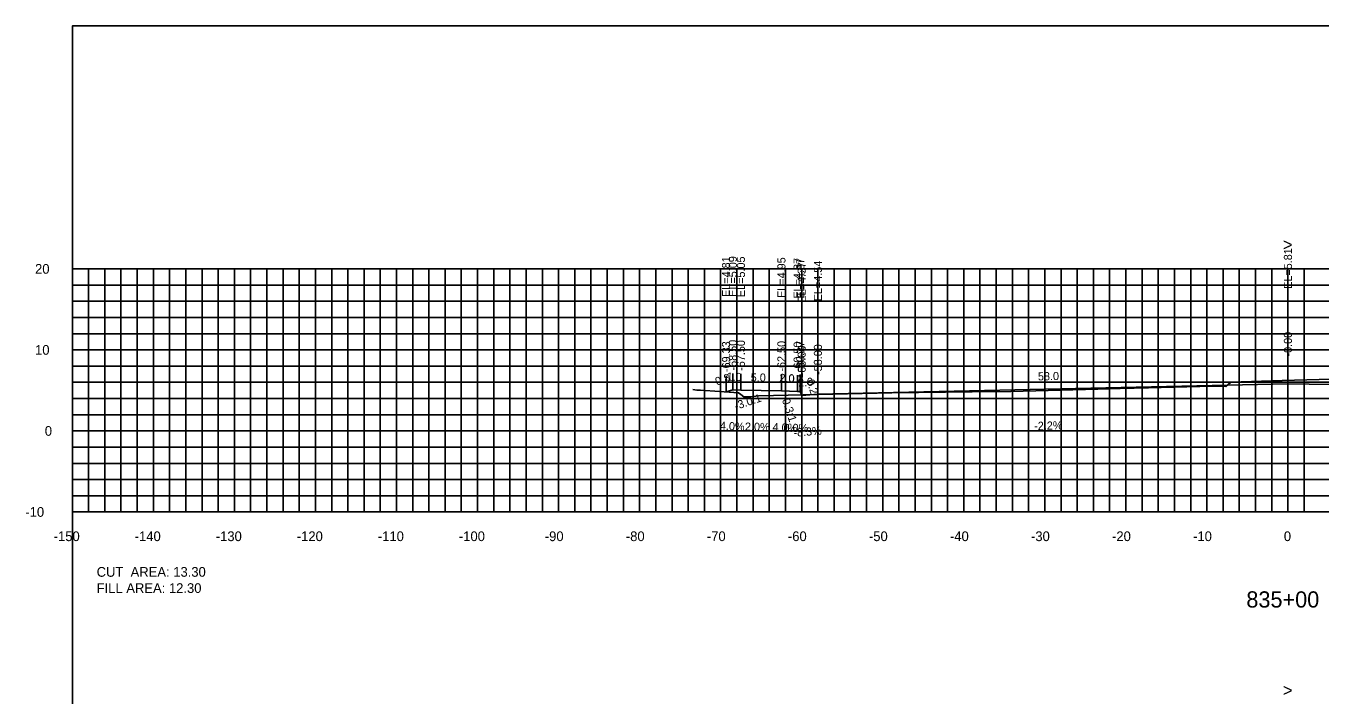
# Model space of a CAD drawing. Extents: x 1797419 to 1809236, y 248759 to 251512.
# Drawn here: x 1808255.3 to 1808415, y 250524.7 to 250607.3 of the extents above; entities that cross this region are included whole.
import ezdxf

# ---------------------------------------------------------------- set-up
doc = ezdxf.new("R2010")
doc.units = 0
for name, color, linetype in [('1', 7, 'Continuous'), ('10', 7, 'Continuous'), ('3', 7, 'Continuous'), ('31', 7, 'Continuous'), ('4', 7, 'Continuous'), ('60', 7, 'Continuous'), ('ANNO-TXT', 7, 'Continuous'), ('CL-CNST', 7, 'Continuous'), ('Level 62', 7, 'Continuous'), ('M-ROADS', 7, 'Continuous')]:
    doc.layers.add(name, color=color, linetype=linetype)

msp = doc.modelspace()

# ---------------------------------------------------------------- linework, layer by layer
for p, q in [((1808411, 250563.07), (1808411, 250565.07)), ((1808341.67, 250562.07), (1808341.67, 250564.07)), ((1808342.5, 250562.35), (1808342.5, 250564.35)), ((1808343.5, 250562.31), (1808343.5, 250564.31)), ((1808348.5, 250562.21), (1808348.5, 250564.21)), ((1808350.5, 250562.13), (1808350.5, 250564.13)), ((1808350.83, 250562.13), (1808350.83, 250564.13)), ((1808351, 250561.63), (1808351, 250563.63)), ((1808353, 250561.79), (1808353, 250563.79))]:
    msp.add_line(p, q)
msp.add_lwpolyline([(1808261, 250417.26), (1808561, 250417.26), (1808561, 250607.26), (1808261, 250607.26)], close=True)
at = {"layer": '60'}
for p, q in [((1808260.94, 250577.26), (1808261, 250577.26)), ((1808261, 250547.26), (1808261, 250577.26)), ((1808260.94, 250567.26), (1808261, 250567.26)), ((1808260.94, 250557.26), (1808261, 250557.26)), ((1808260.94, 250547.26), (1808261, 250547.26)), ((1808261, 250547.26), (1808561, 250547.26)), ((1808261, 250547.2), (1808261, 250547.26)), ((1808271, 250547.2), (1808271, 250547.26)), ((1808281, 250547.2), (1808281, 250547.26)), ((1808291, 250547.2), (1808291, 250547.26)), ((1808301, 250547.2), (1808301, 250547.26)), ((1808311, 250547.2), (1808311, 250547.26)), ((1808321, 250547.2), (1808321, 250547.26)), ((1808331, 250547.2), (1808331, 250547.26)), ((1808341, 250547.2), (1808341, 250547.26)), ((1808351, 250547.2), (1808351, 250547.26)), ((1808361, 250547.2), (1808361, 250547.26)), ((1808371, 250547.2), (1808371, 250547.26)), ((1808381, 250547.2), (1808381, 250547.26)), ((1808391, 250547.2), (1808391, 250547.26)), ((1808401, 250547.2), (1808401, 250547.26)), ((1808411, 250547.2), (1808411, 250547.26))]:
    msp.add_line(p, q, dxfattribs=at)
at = {"layer": 'CL-CNST'}
msp.add_lwpolyline([(1808341.67, 250562.07), (1808342.5, 250562.35), (1808343.5, 250562.31), (1808348.5, 250562.21), (1808350.5, 250562.13), (1808350.83, 250562.13), (1808351, 250561.63), (1808353, 250561.79), (1808411, 250563.07), (1808469, 250562.18), (1808471, 250562.01), (1808471.17, 250562.51), (1808471.5, 250562.51), (1808473.5, 250562.59), (1808478.5, 250562.69), (1808479.5, 250562.73), (1808479.51, 250562.74)], dxfattribs=at)
at = {"layer": 'Level 62'}
for p, q in [((1808261, 250577.26), (1808561, 250577.26)), ((1808261, 250547.26), (1808261, 250577.26)), ((1808263, 250547.26), (1808263, 250577.26)), ((1808265, 250547.26), (1808265, 250577.26)), ((1808267, 250547.26), (1808267, 250577.26)), ((1808269, 250547.26), (1808269, 250577.26)), ((1808271, 250547.26), (1808271, 250577.26)), ((1808273, 250547.26), (1808273, 250577.26)), ((1808275, 250547.26), (1808275, 250577.26)), ((1808277, 250547.26), (1808277, 250577.26)), ((1808279, 250547.26), (1808279, 250577.26)), ((1808281, 250547.26), (1808281, 250577.26)), ((1808283, 250547.26), (1808283, 250577.26)), ((1808285, 250547.26), (1808285, 250577.26)), ((1808287, 250547.26), (1808287, 250577.26)), ((1808289, 250547.26), (1808289, 250577.26)), ((1808291, 250547.26), (1808291, 250577.26)), ((1808293, 250547.26), (1808293, 250577.26)), ((1808295, 250547.26), (1808295, 250577.26)), ((1808297, 250547.26), (1808297, 250577.26)), ((1808299, 250547.26), (1808299, 250577.26)), ((1808301, 250547.26), (1808301, 250577.26)), ((1808303, 250547.26), (1808303, 250577.26)), ((1808305, 250547.26), (1808305, 250577.26)), ((1808307, 250547.26), (1808307, 250577.26)), ((1808309, 250547.26), (1808309, 250577.26)), ((1808311, 250547.26), (1808311, 250577.26)), ((1808313, 250547.26), (1808313, 250577.26)), ((1808315, 250547.26), (1808315, 250577.26)), ((1808317, 250547.26), (1808317, 250577.26)), ((1808319, 250547.26), (1808319, 250577.26)), ((1808321, 250547.26), (1808321, 250577.26)), ((1808323, 250547.26), (1808323, 250577.26)), ((1808325, 250547.26), (1808325, 250577.26)), ((1808327, 250547.26), (1808327, 250577.26)), ((1808329, 250547.26), (1808329, 250577.26)), ((1808331, 250547.26), (1808331, 250577.26)), ((1808333, 250547.26), (1808333, 250577.26)), ((1808335, 250547.26), (1808335, 250577.26)), ((1808337, 250547.26), (1808337, 250577.26)), ((1808339, 250547.26), (1808339, 250577.26)), ((1808341, 250547.26), (1808341, 250577.26)), ((1808343, 250547.26), (1808343, 250577.26)), ((1808345, 250547.26), (1808345, 250577.26)), ((1808347, 250547.26), (1808347, 250577.26)), ((1808349, 250547.26), (1808349, 250577.26)), ((1808351, 250547.26), (1808351, 250577.26)), ((1808353, 250547.26), (1808353, 250577.26)), ((1808355, 250547.26), (1808355, 250577.26)), ((1808357, 250547.26), (1808357, 250577.26)), ((1808359, 250547.26), (1808359, 250577.26)), ((1808361, 250547.26), (1808361, 250577.26)), ((1808363, 250547.26), (1808363, 250577.26)), ((1808365, 250547.26), (1808365, 250577.26)), ((1808367, 250547.26), (1808367, 250577.26)), ((1808369, 250547.26), (1808369, 250577.26)), ((1808371, 250547.26), (1808371, 250577.26)), ((1808373, 250547.26), (1808373, 250577.26)), ((1808375, 250547.26), (1808375, 250577.26)), ((1808377, 250547.26), (1808377, 250577.26)), ((1808379, 250547.26), (1808379, 250577.26)), ((1808381, 250547.26), (1808381, 250577.26)), ((1808383, 250547.26), (1808383, 250577.26)), ((1808385, 250547.26), (1808385, 250577.26)), ((1808387, 250547.26), (1808387, 250577.26)), ((1808389, 250547.26), (1808389, 250577.26)), ((1808391, 250547.26), (1808391, 250577.26)), ((1808393, 250547.26), (1808393, 250577.26)), ((1808395, 250547.26), (1808395, 250577.26)), ((1808397, 250547.26), (1808397, 250577.26)), ((1808399, 250547.26), (1808399, 250577.26)), ((1808401, 250547.26), (1808401, 250577.26)), ((1808403, 250547.26), (1808403, 250577.26)), ((1808405, 250547.26), (1808405, 250577.26)), ((1808407, 250547.26), (1808407, 250577.26)), ((1808409, 250547.26), (1808409, 250577.26)), ((1808411, 250547.26), (1808411, 250577.26)), ((1808413, 250547.26), (1808413, 250577.26)), ((1808261, 250575.26), (1808561, 250575.26)), ((1808261, 250573.26), (1808561, 250573.26)), ((1808261, 250571.26), (1808561, 250571.26)), ((1808261, 250569.26), (1808561, 250569.26)), ((1808261, 250567.26), (1808561, 250567.26)), ((1808261, 250565.26), (1808561, 250565.26)), ((1808261, 250563.26), (1808561, 250563.26)), ((1808261, 250561.26), (1808561, 250561.26)), ((1808261, 250559.26), (1808561, 250559.26)), ((1808261, 250557.26), (1808561, 250557.26)), ((1808261, 250555.26), (1808561, 250555.26)), ((1808261, 250553.26), (1808561, 250553.26)), ((1808261, 250551.26), (1808561, 250551.26)), ((1808261, 250549.26), (1808561, 250549.26)), ((1808261, 250547.26), (1808561, 250547.26))]:
    msp.add_line(p, q, dxfattribs=at)
at = {"layer": 'M-ROADS'}
msp.add_lwpolyline([(1808337.58, 250562.39), (1808338.06, 250562.3), (1808338.52, 250562.31), (1808343.21, 250561.95), (1808343.5, 250561.74), (1808343.87, 250561.45), (1808344.73, 250561.48), (1808345.69, 250561.58), (1808354.83, 250561.8), (1808362.12, 250561.95), (1808372.03, 250562.07), (1808376.8, 250562.14), (1808387.53, 250562.43), (1808390.3, 250562.5), (1808393.79, 250562.59), (1808401.68, 250562.78), (1808402.45, 250562.79), (1808403.35, 250562.76), (1808403.63, 250562.98), (1808403.96, 250563.26), (1808410.29, 250563.48), (1808416.38, 250563.65)], dxfattribs=at)

# ---------------------------------------------------------------- texts
for s, rotation, p in [('-3.0:1', 18.4349, (1808342.88, 250559.84)), ('0.3:1', 288.4353, (1808348.55, 250561.09))]:
    msp.add_text(s, height=1, rotation=rotation).set_placement(p)
at = {"layer": '1'}
msp.add_text('835+00', height=2, dxfattribs=at).set_placement((1808405.87, 250535.46))
at = {"layer": '10'}
for s, p in [('-150', (1808258.7, 250543.66)), ('-140', (1808268.7, 250543.66)), ('-130', (1808278.7, 250543.66)), ('-120', (1808288.7, 250543.66)), ('-110', (1808298.7, 250543.66)), ('-100', (1808308.7, 250543.66)), ('-90', (1808319.3, 250543.66)), ('-80', (1808329.3, 250543.66)), ('-70', (1808339.3, 250543.66)), ('-60', (1808349.3, 250543.66)), ('-50', (1808359.3, 250543.66)), ('-40', (1808369.3, 250543.66)), ('-30', (1808379.3, 250543.66)), ('-20', (1808389.3, 250543.66)), ('-10', (1808399.3, 250543.66)), ('0', (1808410.5, 250543.66))]:
    msp.add_text(s, height=1.2, dxfattribs=at).set_placement(p)
at = {"layer": '3'}
for s, p in [('EL=5.81', (1808411.5, 250574.79)), ('EL=4.81', (1808342.17, 250573.79)), ('EL=5.09', (1808343, 250573.81)), ('EL=5.05', (1808344, 250573.77)), ('EL=4.95', (1808349, 250573.67)), ('EL=4.87', (1808351, 250573.59)), ('EL=4.87', (1808351.33, 250573.59)), ('EL=4.37', (1808351.5, 250573.09)), ('EL=4.54', (1808353.5, 250573.26)), ('-0.00', (1808411.5, 250566.44)), ('-69.33', (1808342.17, 250564.53)), ('-68.50', (1808343, 250564.72)), ('-67.50', (1808344, 250564.68)), ('-62.50', (1808349, 250564.58)), ('-60.50', (1808351, 250564.5)), ('-60.17', (1808351.33, 250564.58)), ('-58.00', (1808353.5, 250564.17)), ('-60.00', (1808351.5, 250564))]:
    msp.add_text(s, height=1, rotation=90, dxfattribs=at).set_placement(p)
at = {"layer": '31'}
for s, p in [('20', (1808256.4, 250576.66)), ('10', (1808256.4, 250566.66)), ('0', (1808257.6, 250556.66)), ('-10', (1808255.2, 250546.66))]:
    msp.add_text(s, height=1.2, dxfattribs=at).set_placement(p)
at = {"layer": '4'}
for s, rotation, p in [('58.0', 1.2603, (1808380.16, 250563.49)), ('0.8', 18.4349, (1808340.52, 250562.85)), ('1.0', 357.7094, (1808341.73, 250563.48)), ('5.0', 358.8542, (1808344.7, 250563.38)), ('2.0', 357.7094, (1808348.23, 250563.32)), ('2.0', 4.7636, (1808350.59, 250562.7)), ('0.2', 288.4353, (1808351.56, 250563.44)), ('4.0%', 357.7094, (1808340.89, 250557.41)), ('2.0%', 358.8542, (1808343.99, 250557.3)), ('4.0%', 357.7094, (1808347.39, 250557.25)), ('-2.2%', 1.2603, (1808379.7, 250557.38)), ('-8.3%', 4.7636, (1808350.02, 250556.53))]:
    msp.add_text(s, height=1, rotation=rotation, dxfattribs=at).set_placement(p)
for s, p in [('0.3', (1808349.39, 250563.23)), ('0.0%', (1808348.76, 250557.13))]:
    msp.add_text(s, height=1, dxfattribs=at).set_placement(p)
at = {"layer": '60'}
for s, height, p in [('>', 1.5, (1808410.39, 250579.51)), ('-', 0.0001, (1808261, 250547.26)), ('>', 1.5, (1808410.39, 250524.51))]:
    msp.add_text(s, height=height, dxfattribs=at).set_placement(p)
at = {"layer": 'ANNO-TXT'}
for s, p in [('CUT  AREA: 13.30', (1808264, 250539.26)), ('FILL AREA: 12.30', (1808264, 250537.26))]:
    msp.add_text(s, height=1.2, dxfattribs=at).set_placement(p)

doc.saveas('drawing.dxf')
